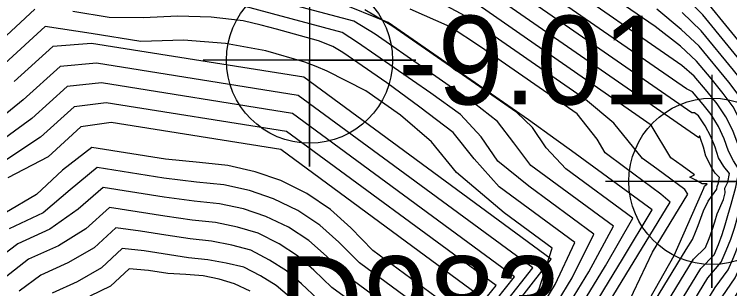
# Model space of a CAD drawing. Extents: x 2356077 to 2359823, y 225951 to 227822.
# Drawn here: x 2357211.25 to 2357231.43, y 226687.63 to 226695.36 of the extents above; entities that cross this region are included whole.
import ezdxf

# ---------------------------------------------------------------- set-up
doc = ezdxf.new("R2010")
doc.units = 0
for name, color, linetype in [('DTM Contours Major', 7, 'Continuous'), ('DTM Contours Minor', 7, 'Continuous'), ('Exist DTM Breakline', 7, 'Continuous'), ('Exist DTM Regular Point Underwater CELL', 7, 'Continuous'), ('Exist DTM Regular Point Underwater Cogo Elevation', 7, 'Continuous'), ('Exist DTM Regular Point Underwater Cogo Number', 7, 'Continuous')]:
    doc.layers.add(name, color=color, linetype=linetype)

msp = doc.modelspace()

# ---------------------------------------------------------------- linework, layer by layer
at = {"layer": 'DTM Contours Major'}
for points in [[(2357225.787, 226680.889), (2357230.408, 226688.467), (2357230.751, 226688.795), (2357230.851, 226689.042), (2357230.939, 226689.282), (2357231.014, 226689.516), (2357231.076, 226689.744), (2357231.25, 226690.145), (2357231.299, 226690.333), (2357231.294, 226690.462), (2357231.373, 226690.636), (2357231.42, 226690.876), (2357231.267, 226691.074), (2357231.114, 226691.317), (2357231.022, 226691.624), (2357230.896, 226691.924), (2357230.736, 226692.22), (2357230.55, 226692.5), (2357230.439, 226692.584), (2357230.364, 226692.588), (2357224.807, 226696.438)], [(2357211.14, 226668.099), (2357211.303, 226668.107), (2357219.528, 226667.682), (2357219.341, 226667.714), (2357220.097, 226667.846), (2357220.624, 226668.125), (2357220.731, 226668.171), (2357220.749, 226668.203), (2357220.803, 226668.193), (2357220.979, 226668.229), (2357220.947, 226668.616), (2357221.126, 226670.077), (2357221.028, 226676.22), (2357221.026, 226677.815), (2357224.133, 226681.031), (2357224.864, 226682.122), (2357226.107, 226684.698), (2357228.402, 226688.461), (2357229.238, 226689.851), (2357226.966, 226691.52), (2357226.532, 226691.828), (2357225.75, 226692.394), (2357221.794, 226695.135), (2357220.357, 226695.713)], [(2357227.35, 226680.457), (2357231.773, 226687.709), (2357231.972, 226688.15), (2357232.145, 226688.578), (2357232.293, 226688.994), (2357232.414, 226689.399), (2357232.509, 226689.794), (2357232.633, 226690.524), (2357232.846, 226691.599), (2357232.474, 226692.169), (2357232.202, 226692.768), (2357231.912, 226693.316), (2357231.541, 226693.787), (2357230.628, 226694.897), (2357230.091, 226695.414)], [(2357220.152, 226669.108), (2357220.02, 226677.346), (2357220.096, 226678.903), (2357222.103, 226680.981), (2357222.872, 226681.914), (2357223.221, 226682.663), (2357223.688, 226683.727), (2357226.049, 226687.599), (2357226.424, 226688.77), (2357225.068, 226689.766), (2357223.725, 226690.903), (2357223.014, 226691.766), (2357222.142, 226692.52), (2357221.163, 226693.211), (2357220.074, 226693.765), (2357219.761, 226693.894), (2357219.443, 226694.013), (2357218.345, 226694.336), (2357217.201, 226694.543), (2357216.023, 226694.63), (2357214.818, 226694.599), (2357213.414, 226694.822), (2357212.115, 226695.022), (2357210.978, 226693.978)], [(2357218.762, 226691.552), (2357213.983, 226692.313), (2357213.128, 226692.192), (2357212.205, 226691.35), (2357211.068, 226690.755)], [(2357210.645, 226669.683), (2357213.099, 226669.556), (2357213.919, 226669.628), (2357214.519, 226669.631), (2357215.214, 226669.82), (2357218.889, 226672.755), (2357219.087, 226673.871), (2357219.068, 226675.051), (2357219.223, 226676.172), (2357219.182, 226678.762), (2357219.179, 226680.004), (2357221.049, 226681.94), (2357221.486, 226682.537), (2357221.917, 226683.549), (2357222.158, 226684.214), (2357223.629, 226686.626), (2357224.319, 226687.47), (2357218.762, 226691.552)], [(2357219.806, 226687.335), (2357219.348, 226687.773), (2357218.929, 226688.133), (2357218.45, 226688.44), (2357217.919, 226688.721), (2357217.383, 226688.858), (2357216.814, 226688.974), (2357216.213, 226689.032), (2357215.518, 226689.136), (2357214.808, 226689.249), (2357214.115, 226689.349), (2357213.496, 226688.78), (2357212.761, 226688.361), (2357211.994, 226688.016), (2357211.385, 226687.562)]]:
    msp.add_lwpolyline(points, dxfattribs=at)
at = {"layer": 'DTM Contours Minor'}
for points in [[(2357225.474, 226680.976), (2357230.205, 226688.733), (2357230.376, 226689.022), (2357230.462, 226689.22), (2357230.539, 226689.414), (2357230.688, 226689.821), (2357230.823, 226690.095), (2357231.065, 226690.434), (2357231.074, 226690.515), (2357231.111, 226690.612), (2357231.142, 226690.767), (2357231.019, 226690.883), (2357230.927, 226691.033), (2357230.753, 226691.362), (2357230.687, 226691.616), (2357230.602, 226691.859), (2357230.585, 226691.925), (2357230.569, 226691.925), (2357230.556, 226691.886), (2357223.267, 226696.936)], [(2357226.412, 226680.717), (2357230.815, 226687.935), (2357231.191, 226688.378), (2357231.333, 226688.708), (2357231.458, 226689.027), (2357231.564, 226689.337), (2357231.651, 226689.637), (2357231.858, 226690.497), (2357231.973, 226691.078), (2357231.668, 226691.687), (2357231.52, 226692.086), (2357231.321, 226692.477), (2357231.08, 226692.839), (2357230.793, 226693.188), (2357230.424, 226693.623), (2357230.079, 226693.923), (2357226.435, 226696.448)], [(2357220.765, 226670.101), (2357220.661, 226676.587), (2357220.653, 226678.249), (2357223.353, 226681.044), (2357223.952, 226681.787), (2357224.803, 226683.294), (2357225.296, 226684.508), (2357225.906, 226685.567), (2357227.456, 226688.108), (2357228.147, 226689.393), (2357225.817, 226691.105), (2357225.343, 226691.741), (2357224.878, 226692.341), (2357224.233, 226692.853), (2357221.424, 226694.799), (2357220.824, 226695.166), (2357216.812, 226696.245)], [(2357226.725, 226680.63), (2357231.018, 226687.67), (2357231.385, 226688.162), (2357231.548, 226688.53), (2357231.69, 226688.886), (2357231.811, 226689.232), (2357231.91, 226689.568), (2357231.987, 226689.894), (2357232.05, 226690.217), (2357232.117, 226690.507), (2357232.285, 226691.361), (2357231.925, 226691.864), (2357231.754, 226692.312), (2357231.523, 226692.753), (2357231.249, 226693.136), (2357230.906, 226693.554), (2357230.493, 226694.042), (2357230.043, 226694.464), (2357229.322, 226695.017), (2357227.598, 226696.211)], [(2357226.099, 226680.803), (2357230.611, 226688.201), (2357230.987, 226688.587), (2357231.109, 226688.877), (2357231.215, 226689.158), (2357231.305, 226689.431), (2357231.379, 226689.696), (2357231.475, 226690.012), (2357231.601, 226690.492), (2357231.697, 226690.98), (2357231.539, 226691.238), (2357231.399, 226691.507), (2357231.277, 226691.858), (2357231.111, 226692.203), (2357230.903, 226692.543), (2357230.679, 226692.824), (2357230.381, 226693.177), (2357230.21, 226693.264), (2357226.198, 226696.043)], [(2357221.487, 226670.106), (2357221.395, 226675.848), (2357221.396, 226677.378), (2357224.536, 226680.628), (2357225.16, 226681.371), (2357227.888, 226685.844), (2357228.533, 226687.16), (2357229.256, 226688.664), (2357230.251, 226690.295), (2357230.162, 226690.431), (2357229.376, 226691.008), (2357228.966, 226691.303), (2357228.156, 226692.296), (2357227.365, 226692.959), (2357223.955, 226695.321), (2357222.819, 226695.936)], [(2357227.663, 226680.371), (2357231.628, 226686.872), (2357231.97, 226687.475), (2357232.185, 226687.95), (2357232.373, 226688.413), (2357232.533, 226688.864), (2357232.664, 226689.303), (2357232.766, 226689.733), (2357232.838, 226690.153), (2357232.891, 226690.529), (2357233.125, 226691.717), (2357232.79, 226692.288), (2357232.422, 226692.996), (2357232.102, 226693.602), (2357230.67, 226695.35), (2357230.122, 226695.9)], [(2357227.975, 226680.284), (2357231.831, 226686.607), (2357232.17, 226687.236), (2357232.4, 226687.746), (2357232.602, 226688.242), (2357232.774, 226688.727), (2357232.915, 226689.201), (2357233.024, 226689.665), (2357233.101, 226690.12), (2357233.148, 226690.533), (2357233.405, 226691.834), (2357233.102, 226692.411), (2357232.642, 226693.225), (2357232.293, 226693.878), (2357230.686, 226695.833)], [(2357220.584, 226670.132), (2357220.477, 226676.771), (2357220.467, 226678.467), (2357223.045, 226681.135), (2357223.62, 226681.842), (2357224.438, 226683.332), (2357224.865, 226684.458), (2357226.985, 226687.935), (2357227.599, 226689.166), (2357225.758, 226690.518), (2357224.892, 226691.225), (2357224.42, 226691.906), (2357223.833, 226692.536), (2357222.996, 226693.141), (2357220.93, 226694.572), (2357220.5, 226694.848), (2357217.615, 226695.624)], [(2357221.665, 226670.233), (2357221.578, 226675.663), (2357221.582, 226677.16), (2357224.802, 226680.494), (2357225.426, 226681.208), (2357229.175, 226687.357), (2357229.867, 226688.568), (2357230.63, 226690.317), (2357230.699, 226690.462), (2357230.718, 226690.518), (2357230.789, 226690.587), (2357230.656, 226690.591), (2357230.473, 226690.693), (2357230.308, 226690.778), (2357230.432, 226690.84), (2357230.092, 226691.089), (2357229.771, 226691.315), (2357229.218, 226692.244), (2357224.21, 226695.714)], [(2357211.83, 226695.512), (2357210.61, 226694.391)], [(2357224.481, 226684.428), (2357226.507, 226687.75), (2357227.065, 226688.929), (2357224.922, 226690.503), (2357224.217, 226691.293), (2357223.628, 226692.031), (2357222.688, 226692.748), (2357221.756, 226693.431), (2357220.514, 226694.291), (2357220.23, 226694.456), (2357219.832, 226694.619), (2357218.647, 226694.941), (2357218.209, 226695.059), (2357217.708, 226695.18), (2357216.802, 226695.283), (2357215.86, 226695.314), (2357214.887, 226695.266), (2357213.928, 226695.276), (2357212.898, 226695.44)], [(2357220.946, 226670.078), (2357220.844, 226676.402), (2357220.838, 226678.031), (2357223.648, 226680.939), (2357224.255, 226681.685), (2357225.201, 226683.236), (2357225.758, 226684.478), (2357226.32, 226685.647), (2357227.922, 226688.273), (2357228.693, 226689.622), (2357226.806, 226691.008), (2357226.247, 226691.601), (2357225.862, 226692.173), (2357225.422, 226692.598), (2357221.901, 226695.038), (2357221.134, 226695.488)], [(2357221.307, 226670.076), (2357221.211, 226676.033), (2357221.21, 226677.595), (2357224.26, 226680.753), (2357224.888, 226681.525), (2357226.713, 226684.517), (2357227.338, 226685.802), (2357227.925, 226687.079), (2357229.749, 226690.07), (2357229.485, 226690.299), (2357228.47, 226691.044), (2357227.917, 226691.46), (2357227.689, 226691.846), (2357227.125, 226692.556), (2357224.4, 226694.444), (2357223.542, 226695.011), (2357222.412, 226695.509)], [(2357227.037, 226680.544), (2357231.221, 226687.404), (2357231.579, 226687.938), (2357231.76, 226688.343), (2357231.918, 226688.736), (2357232.053, 226689.117), (2357232.163, 226689.488), (2357232.249, 226689.848), (2357232.311, 226690.199), (2357232.566, 226691.481), (2357232.174, 226692.038), (2357231.98, 226692.54), (2357231.72, 226693.033), (2357231.401, 226693.454), (2357230.564, 226694.469), (2357230.064, 226694.935), (2357229.372, 226695.506)], [(2357219.419, 226693.588), (2357213.425, 226694.543), (2357212.338, 226694.459), (2357211.245, 226693.472)], [(2357219.255, 226693.079), (2357213.564, 226693.985), (2357212.54, 226693.891), (2357211.497, 226692.953), (2357210.368, 226692.043)], [(2357210.898, 226669.053), (2357215.859, 226668.797), (2357216.7, 226668.902), (2357218.283, 226668.873), (2357219.767, 226670.058), (2357219.847, 226671.502), (2357219.977, 226672.991), (2357219.973, 226674.439), (2357219.923, 226677.569), (2357219.914, 226679.124), (2357222.185, 226681.476), (2357222.697, 226682.126), (2357223.379, 226683.465), (2357223.705, 226684.354), (2357225.562, 226687.399), (2357226.389, 226688.468), (2357219.419, 226693.588)], [(2357219.091, 226692.57), (2357213.704, 226693.428), (2357212.739, 226693.325), (2357211.743, 226692.427), (2357210.615, 226691.614)], [(2357210.833, 226669.21), (2357215.296, 226668.98), (2357216.265, 226669.078), (2357217.488, 226669.087), (2357219.555, 226670.738), (2357219.657, 226672.087), (2357219.718, 226673.504), (2357219.785, 226674.887), (2357219.738, 226677.867), (2357219.73, 226679.344), (2357221.902, 226681.592), (2357222.398, 226682.235), (2357223.006, 226683.489), (2357223.313, 226684.31), (2357225.079, 226687.206), (2357225.872, 226688.218), (2357219.255, 226693.079)], [(2357218.926, 226692.061), (2357213.843, 226692.87), (2357212.937, 226692.758), (2357211.987, 226691.9), (2357210.871, 226691.161)], [(2357210.769, 226669.368), (2357214.755, 226669.162), (2357215.739, 226669.26), (2357216.708, 226669.314), (2357219.338, 226671.414), (2357219.467, 226672.677), (2357219.458, 226674.008), (2357219.598, 226675.327), (2357219.552, 226678.166), (2357219.546, 226679.564), (2357221.618, 226681.708), (2357222.096, 226682.338), (2357222.64, 226683.509), (2357222.926, 226684.274), (2357224.595, 226687.012), (2357225.354, 226687.969), (2357219.091, 226692.57)], [(2357210.706, 226669.525), (2357213.446, 226669.384), (2357214.322, 226669.392), (2357215.144, 226669.444), (2357215.945, 226669.554), (2357219.115, 226672.086), (2357219.277, 226673.272), (2357219.257, 226674.524), (2357219.41, 226675.758), (2357219.367, 226678.464), (2357219.362, 226679.784), (2357221.334, 226681.825), (2357221.793, 226682.441), (2357222.276, 226683.53), (2357222.54, 226684.242), (2357224.112, 226686.819), (2357224.837, 226687.72), (2357218.926, 226692.061)], [(2357223.329, 226687.265), (2357221.36, 226688.712), (2357220.742, 226689.344), (2357220.164, 226689.867), (2357219.503, 226690.315), (2357218.77, 226690.677), (2357218.044, 226690.929), (2357217.275, 226691.101), (2357216.47, 226691.189), (2357215.509, 226691.278), (2357213.432, 226691.609), (2357212.61, 226690.97), (2357211.869, 226690.29), (2357210.981, 226689.758)], [(2357222.808, 226687.018), (2357220.982, 226688.36), (2357220.401, 226688.943), (2357219.864, 226689.424), (2357219.247, 226689.834), (2357218.562, 226690.167), (2357217.88, 226690.398), (2357217.154, 226690.555), (2357216.391, 226690.636), (2357215.466, 226690.75), (2357213.583, 226691.05), (2357212.823, 226690.415), (2357212.06, 226689.766), (2357211.101, 226689.322)], [(2357222.286, 226686.773), (2357220.598, 226688.013), (2357220.05, 226688.549), (2357219.553, 226688.989), (2357218.983, 226689.365), (2357218.347, 226689.67), (2357217.713, 226689.882), (2357217.037, 226690.026), (2357216.325, 226690.1), (2357215.473, 226690.214), (2357213.754, 226690.487), (2357213.045, 226689.868), (2357212.251, 226689.306), (2357211.345, 226688.897), (2357210.593, 226688.336)], [(2357221.762, 226686.528), (2357220.208, 226687.669), (2357219.698, 226688.158), (2357219.24, 226688.558), (2357218.715, 226688.9), (2357218.129, 226689.197), (2357217.547, 226689.368), (2357216.923, 226689.499), (2357216.265, 226689.566), (2357215.492, 226689.675), (2357213.931, 226689.924), (2357213.269, 226689.323), (2357212.491, 226688.841), (2357211.652, 226688.466), (2357210.991, 226687.951)], [(2357219.012, 226687.405), (2357218.631, 226687.723), (2357218.195, 226687.992), (2357217.718, 226688.239), (2357217.226, 226688.352), (2357216.709, 226688.447), (2357216.157, 226688.499), (2357214.908, 226688.698), (2357214.293, 226688.761), (2357213.706, 226688.222), (2357213.017, 226687.827), (2357212.319, 226687.501)], [(2357217.897, 226687.564), (2357217.463, 226687.764), (2357217.031, 226687.901), (2357216.573, 226687.991), (2357216.091, 226688.034), (2357215.58, 226688.056), (2357215.029, 226688.144), (2357214.486, 226688.188), (2357213.962, 226687.706), (2357213.375, 226687.417)]]:
    msp.add_lwpolyline(points, dxfattribs=at)
at = {"layer": 'Exist DTM Breakline'}
msp.add_spline([(2357185.71, 226723.561), (2357186, 226706.097), (2357189.263, 226681.472), (2357206.207, 226660.225), (2357233.253, 226666.38), (2357241.159, 226659.296), (2357238.928, 226647.832), (2357226.863, 226640.568)], degree=3, dxfattribs=at)
at = {"layer": 'Exist DTM Regular Point Underwater CELL'}
for points in [[(2357219.576, 226697.073), (2357219.576, 226691.073), (2357219.576, 226694.073), (2357222.576, 226694.073), (2357216.576, 226694.073)], [(2357230.927, 226693.655), (2357230.927, 226687.655), (2357230.927, 226690.655), (2357233.927, 226690.655), (2357227.927, 226690.655)]]:
    msp.add_lwpolyline(points, dxfattribs=at)
for centre in [(2357219.576, 226694.073), (2357230.927, 226690.655)]:
    msp.add_circle(centre, 2.344, dxfattribs=at)

# ---------------------------------------------------------------- texts
at = {"layer": 'Exist DTM Regular Point Underwater Cogo Elevation'}
msp.add_text('-9.01', height=2.5, dxfattribs=at).set_placement((2357222.076, 226692.823))
at = {"layer": 'Exist DTM Regular Point Underwater Cogo Number'}
msp.add_text('D983', height=2.5, dxfattribs=at).set_placement((2357218.678, 226686.046))

doc.saveas('drawing.dxf')
